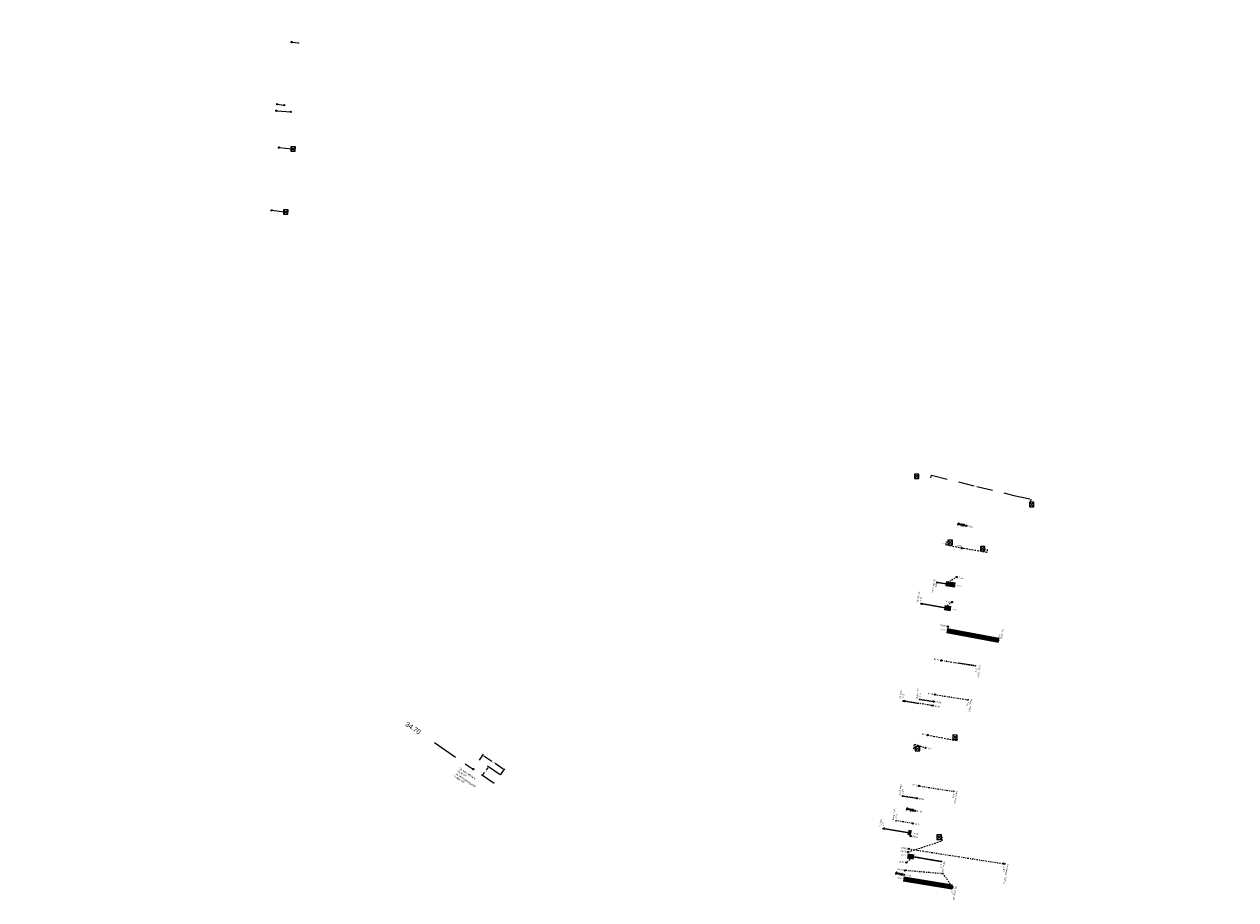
# Model space of a CAD drawing. Header units: inches. Extents: x 0 to 191500, y 0 to 342750.
# Tile 423 of 547: x 187796 to 187984, y 333635 to 333770. Entities that reach past the tile are written whole.
import ezdxf

# ---------------------------------------------------------------- set-up
doc = ezdxf.new("R2010")
doc.units = ezdxf.units.IN
doc.header["$MEASUREMENT"] = 0
for name, pattern in [('RI-GWA_HUISAANSLUITING', [23, 4, -1.8, 2.6, -1.8, 4.6, -1.8, 4.6, -1.8]), ('RI-HWA_HUISAANSLUITING', [4.8, 3, -1.8]), ('RI-HWA_KOLKAANSLUITING', [4.3, 2.5, -1.8]), ('RI-VWA_HUISAANSLUITING', [6.1, 2.5, -1.8, 0, -1.8])]:
    doc.linetypes.add(name, pattern=pattern)
doc.layers.get('0').update_dxf_attribs({"lineweight": 20})
for name, color, linetype, lineweight in [('ECW', 150, 'Continuous', 20), ('N-WE-RI-GWA-MAATVOERING-T25', 30, 'RI-GWA_HUISAANSLUITING', 20), ('N-WE-RI-GWA_HUISAANSLUITING', 30, 'RI-GWA_HUISAANSLUITING', 20), ('N-WE-RI-GWA_RIOOLPUT_ONTSTOPPINGSPUT-G', 30, 'Continuous', 20), ('N-WE-RI-HWA_HUISAANSLUITING', 150, 'RI-HWA_HUISAANSLUITING', 20), ('N-WE-RI-HWA_KOLK-S', 150, 'Continuous', 20), ('N-WE-RI-HWA_KOLKAANSLUITING', 150, 'RI-HWA_KOLKAANSLUITING', 20), ('N-WE-RI-HWA_KOLKAANSLUITING_PVC_160-G', 150, 'RI-HWA_KOLKAANSLUITING', 20), ('N-WE-RI-HWA_RIOOLPUT_ONTSTOPPINGSPUT-G', 150, 'Continuous', 20), ('N-WE-RI-INLAAT', 7, 'Continuous', 20), ('N-WE-RI-VWA-MAATVOERING-T25', 30, 'Continuous', 20), ('N-WE-RI-VWA_HUISAANSLUITING', 20, 'RI-VWA_HUISAANSLUITING', 20), ('N-WE-RI-VWA_HUISAANSLUITING_PVC_160-G', 20, 'RI-VWA_HUISAANSLUITING', 20), ('N-WE-RI-VWA_RIOOLPUT_ONTSTOPPINGSPUT-G', 30, 'Continuous', 20), ('Tekst algemeen', 7, 'Continuous', 20)]:
    doc.layers.add(name, color=color, linetype=linetype, lineweight=lineweight)
doc.styles.add('NLCS-ISO', font='txt')
doc.styles.add('NLCS_200_13', font='txt', dxfattribs={"height": 0.36})
doc.styles.add('NLCS_200_18', font='txt', dxfattribs={"height": 0.36})
doc.styles.add('ROMANS1_200_18', font='romans.shx', dxfattribs={"height": 0.36})
doc.dimstyles.new('1_200', dxfattribs={"dimscale": 0.2, "dimtxt": 1.8, "dimasz": 1.8, "dimexe": 1.8, "dimexo": 0.625, "dimgap": 0.9, "dimtad": 1, "dimzin": 0, "dimdsep": 46, "dimtxsty": 'ROMANS1_200_18', "dimcen": 0.9, "dimadec": 0, "dimazin": 0, "dimtfac": 1, "dimtmove": 2, "dimatfit": 2, "dimfxl": 1, "dimtolj": 1, "dimtzin": 0, "dimarcsym": 0})
picture_1 = doc.add_image_def('image1.ecw', size_in_pixel=(220000, 285000))

# ---------------------------------------------------------------- blocks, each defined once
blk = doc.blocks.new('A$C2C270354')
h = blk.add_hatch(color=256)
h.dxf.hatch_style = 1
edge = h.paths.add_edge_path()
edge.add_arc((0, 0), 0.1, 0, 360)
blk.add_circle((0, 0), 0.1)

msp = doc.modelspace()

# ---------------------------------------------------------------- hatches: boundary and pattern name
at = {"layer": 'N-WE-RI-HWA_KOLKAANSLUITING'}
h = msp.add_hatch(color=256, dxfattribs=at)
h.dxf.hatch_style = 1
h.paths.add_polyline_path([(187838.41081, 333767.57717, 1), (187838.63681, 333767.57717, 1)])

# ---------------------------------------------------------------- linework, layer by layer
at = {"layer": 'N-WE-RI-GWA-MAATVOERING-T25'}
for p, q in [((187866.59012, 333656.24136), (187867.21945, 333657.16384)), ((187867.2667, 333656.9137), (187868.50364, 333656.06985)), ((187867.88429, 333655.0722), (187867.65144, 333654.7328)), ((187869.81146, 333653.96836), (187867.83769, 333655.32246)), ((187870.27387, 333654.8622), (187869.03692, 333655.70605)), ((187868.89253, 333652.6289), (187866.91876, 333653.983)), ((187867.16901, 333654.0296), (187867.40186, 333654.369)), ((187869.89468, 333653.98697), (187870.524, 333654.90945))]:
    msp.add_line(p, q, dxfattribs=at)
for points in [[(187867.28361, 333656.93849), (187867.24979, 333656.88892), (187867.11801, 333657.01514)], [(187867.85955, 333655.08917), (187867.90902, 333655.05523), (187867.98612, 333655.22063)], [(187867.14428, 333654.04657), (187867.19375, 333654.01263), (187867.06718, 333653.88117)], [(187870.29077, 333654.88698), (187870.25696, 333654.83741), (187870.42256, 333654.76076)]]:
    msp.add_solid(points, dxfattribs=at)
at = {"layer": 'N-WE-RI-GWA_HUISAANSLUITING'}
msp.add_line((187859.60082, 333658.96734), (187865.6395, 333654.84786), dxfattribs=at)
at = {"layer": 'N-WE-RI-GWA_RIOOLPUT_ONTSTOPPINGSPUT-G'}
for p, q in [((187865.59618, 333654.93798), (187865.68283, 333654.75773)), ((187865.72963, 333654.89119), (187865.54938, 333654.80453))]:
    msp.add_line(p, q, dxfattribs=at)
msp.add_circle((187865.6395, 333654.84786), 0.1, dxfattribs=at)
at = {"layer": 'N-WE-RI-HWA_HUISAANSLUITING', "elevation": 52.08493, "flags": 128}
msp.add_lwpolyline([(187835.20022, 333758.05735), (187836.29604, 333757.94029)], dxfattribs=at)
at = {"layer": 'N-WE-RI-HWA_KOLK-S'}
for p, q in [((187837.3312, 333751.46198, 52.36887), (187837.3297, 333750.76553, 52.36887)), ((187837.3297, 333750.76553, 52.36887), (187838.02765, 333751.46048, 52.36887)), ((187837.3312, 333751.46198, 52.36887), (187838.02615, 333750.76403, 52.36887)), ((187838.02765, 333751.46048, 52.36887), (187837.3312, 333751.46198, 52.36887)), ((187838.02615, 333750.76403, 52.36887), (187838.02765, 333751.46048, 52.36887)), ((187837.3297, 333750.76553, 52.36887), (187838.02615, 333750.76403, 52.36887)), ((187836.19202, 333741.69194, 52.33661), (187836.19053, 333740.99548, 52.33661)), ((187836.19053, 333740.99548, 52.33661), (187836.88848, 333741.69044, 52.33661)), ((187836.19202, 333741.69194, 52.33661), (187836.88698, 333740.99399, 52.33661)), ((187836.88848, 333741.69044, 52.33661), (187836.19202, 333741.69194, 52.33661)), ((187836.88698, 333740.99399, 52.33661), (187836.88848, 333741.69044, 52.33661)), ((187836.19053, 333740.99548, 52.33661), (187836.88698, 333740.99399, 52.33661)), ((187934.12256, 333700.65265, 50.051), (187934.12107, 333699.9562, 50.051)), ((187934.12107, 333699.9562, 50.051), (187934.81902, 333700.65116, 50.051)), ((187934.12256, 333700.65265, 50.051), (187934.81752, 333699.9547, 50.051)), ((187934.81902, 333700.65116, 50.051), (187934.12256, 333700.65265, 50.051)), ((187934.81752, 333699.9547, 50.051), (187934.81902, 333700.65116, 50.051)), ((187934.12107, 333699.9562, 50.051), (187934.81752, 333699.9547, 50.051)), ((187951.97396, 333696.29111, 49.715), (187951.97246, 333695.59466, 49.715)), ((187951.97246, 333695.59466, 49.715), (187952.67041, 333696.28962, 49.715)), ((187951.97246, 333695.59466, 49.715), (187952.66892, 333695.59317, 49.715)), ((187951.97396, 333696.29111, 49.715), (187952.66892, 333695.59317, 49.715)), ((187952.67041, 333696.28962, 49.715), (187951.97396, 333696.29111, 49.715)), ((187952.66892, 333695.59317, 49.715), (187952.67041, 333696.28962, 49.715)), ((187939.30674, 333690.38855, 49.90068), (187939.30524, 333689.6921, 49.90068)), ((187939.30524, 333689.6921, 49.90068), (187940.00319, 333690.38706, 49.90068)), ((187939.30524, 333689.6921, 49.90068), (187940.0017, 333689.6906, 49.90068)), ((187939.30674, 333690.38855, 49.90068), (187940.0017, 333689.6906, 49.90068)), ((187940.00319, 333690.38706, 49.90068), (187939.30674, 333690.38855, 49.90068)), ((187940.0017, 333689.6906, 49.90068), (187940.00319, 333690.38706, 49.90068)), ((187944.35633, 333689.4142, 49.74856), (187944.35483, 333688.71775, 49.74856)), ((187944.35483, 333688.71775, 49.74856), (187945.05278, 333689.41271, 49.74856)), ((187944.35633, 333689.4142, 49.74856), (187945.05129, 333688.71626, 49.74856)), ((187945.05278, 333689.41271, 49.74856), (187944.35633, 333689.4142, 49.74856)), ((187945.05129, 333688.71626, 49.74856), (187945.05278, 333689.41271, 49.74856)), ((187944.35483, 333688.71775, 49.74856), (187945.05129, 333688.71626, 49.74856)), ((187940.05914, 333660.15593, 49.96274), (187940.05764, 333659.45948, 49.96274)), ((187940.05764, 333659.45948, 49.96274), (187940.75559, 333660.15444, 49.96274)), ((187940.05764, 333659.45948, 49.96274), (187940.7541, 333659.45799, 49.96274)), ((187940.05914, 333660.15593, 49.96274), (187940.7541, 333659.45799, 49.96274)), ((187940.75559, 333660.15444, 49.96274), (187940.05914, 333660.15593, 49.96274)), ((187940.7541, 333659.45799, 49.96274), (187940.75559, 333660.15444, 49.96274)), ((187934.25174, 333658.37703, 50.00227), (187934.25025, 333657.68058, 50.00227)), ((187934.25025, 333657.68058, 50.00227), (187934.94819, 333658.37554, 50.00227)), ((187934.25025, 333657.68058, 50.00227), (187934.9467, 333657.67908, 50.00227)), ((187934.25174, 333658.37703, 50.00227), (187934.9467, 333657.67908, 50.00227)), ((187934.94819, 333658.37554, 50.00227), (187934.25174, 333658.37703, 50.00227)), ((187934.9467, 333657.67908, 50.00227), (187934.94819, 333658.37554, 50.00227)), ((187937.61222, 333644.64058, 50.04091), (187937.61072, 333643.94413, 50.04091)), ((187937.61072, 333643.94413, 50.04091), (187938.30867, 333644.63908, 50.04091)), ((187937.61072, 333643.94413, 50.04091), (187938.30718, 333643.94263, 50.04091)), ((187937.61222, 333644.64058, 50.04091), (187938.30718, 333643.94263, 50.04091)), ((187938.30867, 333644.63908, 50.04091), (187937.61222, 333644.64058, 50.04091)), ((187938.30718, 333643.94263, 50.04091), (187938.30867, 333644.63908, 50.04091))]:
    msp.add_line(p, q, dxfattribs=at)
at = {"layer": 'N-WE-RI-HWA_KOLKAANSLUITING', "elevation": 52.08493, "flags": 128}
for points in [[(187837.45971, 333767.71365), (187838.52381, 333767.57717)], [(187835.51005, 333751.33887), (187837.48141, 333751.13009)], [(187834.35014, 333741.59704), (187836.34181, 333741.35396)]]:
    msp.add_lwpolyline(points, dxfattribs=at)
at = {"layer": 'N-WE-RI-HWA_KOLKAANSLUITING_PVC_160-G'}
for p, q in [((187936.679, 333700.091, 50.065), (187936.753, 333700.475, 50.083)), ((187936.753, 333700.475, 50.083), (187943.789, 333698.746, 50.007)), ((187943.789, 333698.746, 50.007), (187949.567, 333697.337, 49.862)), ((187949.567, 333697.337, 49.862), (187952.159, 333696.772, 49.743)), ((187952.159, 333696.772, 49.743), (187952.099, 333696.252, 49.722))]:
    msp.add_line(p, q, dxfattribs=at)
at = {"layer": 'N-WE-RI-HWA_KOLKAANSLUITING_PVC_160-G', "ltscale": 0.1}
for points in [[(187944.91456, 333689.02369), (187945.42381, 333688.93527), (187945.36376, 333688.4916), (187941.51448, 333689.13985), (187939.01737, 333689.62912), (187939.09518, 333690.12303), (187939.43223, 333690.0751)], [(187934.31539, 333657.95304), (187934.01118, 333658.00395), (187934.13632, 333658.75177), (187935.83903, 333658.16571)], [(187936.17307, 333660.13776), (187940.74749, 333659.2789), (187940.8238, 333659.73491), (187940.62876, 333659.77122)], [(187933.11905, 333641.99273), (187938.40521, 333643.73004), (187938.45147, 333644.23401), (187938.18185, 333644.25637)]]:
    msp.add_lwpolyline(points, dxfattribs=at)
at = {"layer": 'N-WE-RI-HWA_RIOOLPUT_ONTSTOPPINGSPUT-G'}
for p, q in [((187835.29809, 333758.07789, 52.28888), (187835.10235, 333758.03681, 52.28888)), ((187835.17968, 333758.15522, 52.28888), (187835.22076, 333757.95948, 52.28888))]:
    msp.add_line(p, q, dxfattribs=at)
msp.add_circle((187835.20022, 333758.05735, 52.28888), 0.1, dxfattribs=at)
at = {"layer": 'N-WE-RI-VWA-MAATVOERING-T25'}
for points in [[(187940.14459, 333683.434), (187937.67939, 333683.82061)], [(187939.46736, 333679.78115), (187935.09316, 333680.54127)], [(187939.43491, 333676.31572), (187947.22638, 333674.86975)], [(187933.32214, 333644.98003), (187929.2717, 333645.65187)], [(187933.31609, 333641.35424), (187938.237, 333640.52839)], [(187932.71916, 333637.79738), (187939.99196, 333636.57683)]]:
    msp.add_lwpolyline(points, dxfattribs=at)
for points in [[(187940.15234, 333683.4834), (187940.44097, 333683.38752), (187940.13684, 333683.3846)], [(187939.47592, 333679.83041), (187939.76293, 333679.72979), (187939.4588, 333679.73189)], [(187939.42579, 333676.26656), (187939.13995, 333676.37046), (187939.44403, 333676.36488)], [(187933.33032, 333645.02936), (187933.6181, 333644.93094), (187933.31396, 333644.9307)], [(187933.30781, 333641.30493), (187933.02022, 333641.40389), (187933.32436, 333641.40355)], [(187932.71088, 333637.74807), (187932.4233, 333637.84704), (187932.72743, 333637.84669)]]:
    msp.add_solid(points, dxfattribs=at)
at = {"layer": 'N-WE-RI-VWA_HUISAANSLUITING', "elevation": 52.08493, "flags": 128}
msp.add_lwpolyline([(187835.18088, 333757.05669), (187837.30706, 333756.8887)], dxfattribs=at)
at = {"layer": 'N-WE-RI-VWA_HUISAANSLUITING_PVC_160-G', "ltscale": 0.5}
for p, q in [((187934.98038, 333680.50025), (187935.20593, 333680.58229)), ((187947.11361, 333674.82873), (187947.33915, 333674.91077)), ((187929.15892, 333645.61085), (187929.38447, 333645.69289)), ((187948.04927, 333640.10795), (187948.27482, 333640.18999)), ((187939.97394, 333636.40111), (187940.19948, 333636.48315))]:
    msp.add_line(p, q, dxfattribs=at)
at = {"layer": 'N-WE-RI-VWA_HUISAANSLUITING_PVC_160-G', "ltscale": 0.1}
for p, q in [((187938.28021, 333671.73785), (187943.54462, 333670.89738)), ((187937.29488, 333666.42851), (187942.38117, 333665.62094)), ((187936.97557, 333664.70788), (187932.38536, 333665.45118)), ((187937.09417, 333665.34697), (187934.97053, 333665.68261)), ((187934.84035, 333652.2493), (187940.17455, 333651.40887)), ((187934.5176, 333650.32619), (187932.2963, 333650.68441)), ((187933.86384, 333646.43067), (187931.297, 333646.84461)), ((187933.2018, 333642.48584), (187948.16205, 333640.14897))]:
    msp.add_line(p, q, dxfattribs=at)
for points in [[(187937.66026, 333683.75498), (187937.59008, 333683.76367), (187937.60747, 333683.90402), (187937.67765, 333683.89532)], [(187940.67963, 333684.66693), (187939.0008, 333683.61338), (187937.67939, 333683.82061)], [(187939.94042, 333680.78684), (187938.75939, 333679.90417), (187935.09316, 333680.54127)], [(187939.25641, 333676.99803), (187939.92481, 333675.98545), (187947.22638, 333674.86975)], [(187943.54566, 333670.96832), (187943.61534, 333670.95628), (187943.59126, 333670.81693), (187943.52159, 333670.82896)], [(187932.39705, 333665.37425), (187932.32708, 333665.38446), (187932.3475, 333665.5244), (187932.41747, 333665.51419)], [(187934.98222, 333665.60569), (187934.91225, 333665.6159), (187934.93267, 333665.75584), (187935.00264, 333665.74563)], [(187942.3894, 333665.69229), (187942.45907, 333665.68025), (187942.435, 333665.5409), (187942.36532, 333665.55294)], [(187940.18277, 333651.48022), (187940.25245, 333651.46818), (187940.22837, 333651.32882), (187940.15869, 333651.34086)], [(187932.308, 333650.60748), (187932.23803, 333650.61769), (187932.25844, 333650.75763), (187932.32841, 333650.74742)], [(187929.2717, 333645.65187), (187933.12195, 333645.03096), (187933.53282, 333644.45825)], [(187931.3087, 333646.76768), (187931.23873, 333646.77789), (187931.25914, 333646.91783), (187931.32911, 333646.90762)], [(187938.237, 333640.52839), (187934.00638, 333641.23839), (187932.84595, 333640.36549)], [(187938.24522, 333640.59974), (187938.3149, 333640.5877), (187938.29082, 333640.44835), (187938.22114, 333640.46038)], [(187940.08671, 333636.44213), (187938.57128, 333638.59651), (187932.63907, 333639.13273)]]:
    msp.add_lwpolyline(points, dxfattribs=at)
at = {"layer": 'N-WE-RI-VWA_HUISAANSLUITING_PVC_160-G'}
for points in [[(187943.36961, 333670.92532), (187938.28021, 333671.73785)], [(187932.38536, 333665.45118), (187936.97557, 333664.70788)], [(187934.97053, 333665.68261), (187937.09417, 333665.34697)], [(187932.2963, 333650.68441), (187934.5176, 333650.32619)]]:
    msp.add_lwpolyline(points, dxfattribs=at)
at = {"layer": 'N-WE-RI-VWA_RIOOLPUT_ONTSTOPPINGSPUT-G'}
for p, q in [((187835.1717, 333757.10002, 52.42153), (187834.99144, 333757.01336, 52.42153)), ((187835.03824, 333757.14682, 52.42153), (187835.1249, 333756.96657, 52.42153)), ((187935.39322, 333680.55594), (187935.21297, 333680.46928)), ((187935.25977, 333680.60273), (187935.34642, 333680.42248)), ((187947.08756, 333674.9456), (187946.90731, 333674.85894)), ((187946.9541, 333674.9924), (187947.04076, 333674.81214)), ((187932.64003, 333665.46751), (187932.45978, 333665.38085)), ((187932.50657, 333665.51431), (187932.59323, 333665.33406)), ((187929.51301, 333645.67396), (187929.33276, 333645.5873)), ((187929.37956, 333645.72076), (187929.46622, 333645.5405)), ((187948.02318, 333640.23335), (187947.84293, 333640.14669)), ((187947.88972, 333640.28014), (187947.97638, 333640.09989)), ((187940.07071, 333636.62549), (187939.89046, 333636.53883)), ((187939.93726, 333636.67229), (187940.02392, 333636.49203))]:
    msp.add_line(p, q, dxfattribs=at)
for centre in [(187835.08157, 333757.05669, 52.42153), (187935.3031, 333680.51261), (187946.99743, 333674.90227), (187932.5499, 333665.42418), (187929.42289, 333645.63063), (187947.93305, 333640.19002), (187939.98059, 333636.58216)]:
    msp.add_circle(centre, 0.1, dxfattribs=at)

# ---------------------------------------------------------------- block references
at = {"layer": 'N-WE-RI-INLAAT', "rotation": 0.06357443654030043}
for p in [(187837.45861, 333767.70944, 52.58052), (187836.29495, 333757.93608, 52.58052), (187837.30597, 333756.88448, 52.58052), (187835.50895, 333751.33466, 52.58052), (187834.34905, 333741.59283, 52.58052), (187942.16239, 333692.63022), (187941.51448, 333689.13985), (187940.68424, 333684.66621), (187939.94042, 333680.78684), (187939.25641, 333676.99803), (187938.28021, 333671.73785), (187937.29488, 333666.42851), (187936.97557, 333664.70788), (187937.09417, 333665.34697), (187936.16443, 333660.13896), (187935.83341, 333658.16655), (187934.84035, 333652.2493), (187934.5176, 333650.32619), (187934.19486, 333648.40309), (187933.86384, 333646.43067), (187933.53282, 333644.45825), (187933.11905, 333641.99273), (187933.2018, 333642.48584), (187932.84595, 333640.36549), (187932.5189, 333638.44312), (187932.63907, 333639.13273)]:
    msp.add_blockref('A$C2C270354', p, dxfattribs=at)

# ---------------------------------------------------------------- texts
at = {"layer": 'N-WE-RI-GWA-MAATVOERING-T25', "insert": (187855.22184, 333661.98025), "char_height": 0.75, "width": 14.6844, "attachment_point": 4, "rotation": 325.684291}
msp.add_mtext('{\\fArial|b0|i0|c0|p34;34.70}', dxfattribs=at)
at = {"layer": 'N-WE-RI-GWA-MAATVOERING-T25', "char_height": 0.18, "attachment_point": 5}
for s, insert in [('\\A1;4.00', (187868.77028, 333655.88795)), ('\\A1;1.60', (187867.52665, 333654.5509))]:
    msp.add_mtext(s, dxfattribs=dict(at, insert=insert))
at = {"layer": 'N-WE-RI-VWA-MAATVOERING-T25'}
for s, insert, char_height, attachment_point, rotation, style in [('5.05', (187942.45741, 333692.57576), 0.25, 6, 169.5412154, 'NLCS_200_18'), ('2.80', (187937.27658, 333683.10987), 0.26, 1, 81.0870767, 'NLCS_200_13'), ('13.15', (187940.97923, 333684.61158), 0.25, 6, 169.5067884, 'NLCS_200_18'), ('4.74', (187934.90677, 333680.9289), 0.26, 1, 80.1419872, 'NLCS_200_13'), ('17.10', (187939.64552, 333680.8419), 0.25, 4, 169.4234545, 'NLCS_200_18'), ('20.95', (187938.96145, 333677.05277), 0.25, 4, 169.4864675, 'NLCS_200_18'), ('8.22', (187947.4567, 333675.7407), 0.26, 1, 259.4864675, 'NLCS_200_13'), ('26.30', (187937.98525, 333671.79259), 0.25, 4, 169.4864675, 'NLCS_200_18'), ('5.15', (187943.91046, 333670.50861), 0.26, 1, 260.9292144, 'NLCS_200_13'), ('4.65', (187932.19452, 333665.83664), 0.26, 1, 80.8019576, 'NLCS_200_13'), ('2.15', (187934.77823, 333666.06735), 0.26, 1, 81.0186853, 'NLCS_200_13'), ('31.70', (187936.99992, 333666.48325), 0.25, 4, 169.4864675, 'NLCS_200_18'), ('33.45', (187937.27053, 333664.65314), 0.25, 6, 169.4864675, 'NLCS_200_18'), ('32.80', (187937.38913, 333665.29223), 0.25, 6, 169.4864675, 'NLCS_200_18'), ('5.15', (187942.5732, 333665.23607), 0.26, 1, 260.9783104, 'NLCS_200_13'), ('2.10', (187935.86857, 333660.18862), 0.25, 4, 170.4731376, 'NLCS_200_18'), ('4.10', (187936.12927, 333658.11689), 0.25, 6, 170.4731376, 'NLCS_200_18'), ('2.25', (187932.10521, 333651.06974), 0.26, 1, 80.8391552, 'NLCS_200_13'), ('10.10', (187934.54449, 333652.29895), 0.25, 4, 170.4731376, 'NLCS_200_18'), ('12.05', (187934.81347, 333650.27654), 0.25, 6, 170.4731376, 'NLCS_200_18'), ('5.40', (187940.36703, 333651.02423), 0.26, 1, 261.0463818, 'NLCS_200_13'), ('2.60', (187931.10591, 333647.22994), 0.26, 1, 80.8391552, 'NLCS_200_13'), ('14.00', (187934.49072, 333648.35343), 0.25, 6, 170.4731376, 'NLCS_200_18'), ('4.41', (187929.08234, 333646.03806), 0.26, 1, 80.58224, 'NLCS_200_13'), ('16.00', (187934.1597, 333646.38102), 0.25, 6, 170.4731376, 'NLCS_200_18'), ('18.00', (187933.82868, 333644.4086), 0.25, 6, 170.4731376, 'NLCS_200_18'), ('20.50', (187932.82318, 333642.04239), 0.25, 4, 170.4731376, 'NLCS_200_18'), ('20.00', (187932.90594, 333642.53549), 0.25, 4, 170.4731376, 'NLCS_200_18'), ('22.15', (187932.55009, 333640.41514), 0.25, 4, 170.4731376, 'NLCS_200_18'), ('5.29', (187938.42562, 333640.14184), 0.26, 1, 260.4731376, 'NLCS_200_13'), ('23.40', (187932.3432, 333639.18238), 0.25, 4, 170.4731376, 'NLCS_200_18'), ('24.10', (187932.81907, 333638.39273), 0.25, 6, 170.4731376, 'NLCS_200_18'), ('15.00', (187948.21507, 333639.78644), 0.26, 1, 261.1218342, 'NLCS_200_13'), ('7.67', (187940.18059, 333636.19028), 0.26, 1, 260.4731376, 'NLCS_200_13')]:
    msp.add_mtext(s, dxfattribs=dict(at, insert=insert, char_height=char_height, attachment_point=attachment_point, rotation=rotation, style=style))
for s, insert, char_height, attachment_point, rotation in [('8.60', (187941.39427, 333689.31464), 0.25, 1, 169.5175397), ('14.45', (187940.73593, 333683.33276), 0.2, 6, 169.481687), ('18.17', (187940.06411, 333679.67492), 0.2, 6, 169.5044145), ('21.59', (187938.84498, 333676.4252), 0.2, 4, 169.4864675), ('17.52', (187933.94118, 333644.87735), 0.2, 6, 170.58224), ('21.10', (187932.72436, 333641.45355), 0.2, 4, 170.4731376), ('24.70', (187932.12743, 333637.89669), 0.2, 4, 170.4731376)]:
    msp.add_mtext(s, dxfattribs=dict(at, insert=insert, char_height=char_height, attachment_point=attachment_point, rotation=rotation))
at = {"layer": 'Tekst algemeen', "char_height": 0.36, "attachment_point": 4, "rotation": 168.4611074}
for insert in [(187941.93389, 333692.66656), (187933.9754, 333648.43781), (187932.29945, 333638.47784)]:
    msp.add_mtext_dynamic_manual_height_columns('{\\Fromans|c0;blind}', width=0.25075, gutter_width=20, heights=[0], dxfattribs=dict(at, insert=insert))
at = {"layer": 'Tekst algemeen', "insert": (187938.85, 333689.842, 49.925), "char_height": 0.18, "attachment_point": 5, "style": 'NLCS-ISO'}
msp.add_mtext('gazon', dxfattribs=at)
at = {"layer": 'Tekst algemeen', "char_height": 0.26, "attachment_point": 8, "style": 'NLCS_200_13'}
for s, insert, rotation in [('blind HS 22', (187937.20524, 333683.26772), 81.0870767), ('OS HS 22', (187934.85726, 333681.52011), 80.1419872), ('OS HS20', (187947.60299, 333675.80239), 259.4864675), ('Blind HS20', (187943.98449, 333670.02084), 260.9292144), ('OS HS1', (187932.13404, 333666.40157), 80.8019576), ('Blind HS1', (187934.70345, 333666.55501), 81.0186853), ('Blind HS22', (187942.64764, 333664.74836), 260.9783104), ('blind HS3', (187932.04023, 333651.60897), 80.8391552), ('blind HS24', (187940.42991, 333650.45956), 261.0463818), ('blind HS5', (187931.04093, 333647.76917), 80.8391552), ('OS HS5', (187929.01977, 333646.57757), 80.58224), ('blind HS26', (187938.48716, 333639.60221), 260.4731376), ('bestaande leiding', (187948.1577, 333638.65296), 261.1218342), ('OS HS26+28', (187940.24212, 333635.65065), 260.4731376)]:
    msp.add_mtext(s, dxfattribs=dict(at, insert=insert, rotation=rotation))
at = {"layer": 'Tekst algemeen', "insert": (187863.44699, 333655.26535), "char_height": 0.3, "width": 8.5686, "attachment_point": 1, "rotation": 325.4634554}
msp.add_mtext('{\\fProxy 1|b0|i0|c0|p8;\\C2;- 1x schroefinlaat\\P- 1x B 90°\\P- 1x ontstoppingsstuk\\P- 7.30m PP}', dxfattribs=at)

# ---------------------------------------------------------------- pictures from other files: only their frames are drawn
at = {"layer": 'ECW'}
image = msp.add_image(picture_1, insert=(180500, 328500), size_in_units=(11000, 14250), dxfattribs=at)
image.dxf.flags = 7

# ---------------------------------------------------------------- leaders
at = {"layer": 'N-WE-RI-VWA-MAATVOERING-T25'}
for points, override in [([(187937.67939, 333683.82061), (187940.44097, 333683.38752)], {"dimscale": 1, "dimasz": 0.25, "dimclrd": 250, "dimldrblk": 'None', "dimlwd": 5}), ([(187940.44097, 333683.38752), (187939.0008, 333683.61338)], {"dimscale": 1, "dimasz": 0.6, "dimclrd": 253, "dimldrblk": 'None', "dimlwd": 65535}), ([(187935.09316, 333680.54127), (187939.76293, 333679.72979)], {"dimscale": 1, "dimasz": 0.25, "dimclrd": 250, "dimldrblk": 'None', "dimlwd": 5}), ([(187939.76293, 333679.72979), (187938.75939, 333679.90417)], {"dimscale": 1, "dimasz": 0.6, "dimclrd": 253, "dimldrblk": 'None', "dimlwd": 65535}), ([(187939.13995, 333676.37046), (187947.22638, 333674.86975)], {"dimscale": 1, "dimasz": 0.6, "dimclrd": 253, "dimldrblk": 'None', "dimlwd": 65535}), ([(187947.22638, 333674.86975), (187939.13995, 333676.37046)], {"dimscale": 1, "dimasz": 0.25, "dimclrd": 250, "dimldrblk": 'None', "dimlwd": 5}), ([(187929.2717, 333645.65187), (187933.6181, 333644.93094)], {"dimscale": 1, "dimasz": 0.25, "dimclrd": 250, "dimldrblk": 'None', "dimlwd": 5}), ([(187933.6181, 333644.93094), (187933.12195, 333645.03096)], {"dimscale": 1, "dimasz": 0.6, "dimclrd": 253, "dimldrblk": 'None', "dimlwd": 65535}), ([(187933.02022, 333641.40389), (187934.00638, 333641.23839)], {"dimscale": 1, "dimasz": 0.6, "dimclrd": 253, "dimldrblk": 'None', "dimlwd": 65535}), ([(187938.237, 333640.52839), (187933.02022, 333641.40389)], {"dimscale": 1, "dimasz": 0.25, "dimclrd": 250, "dimldrblk": 'None', "dimlwd": 5}), ([(187932.4233, 333637.84704), (187939.99196, 333636.57683)], {"dimscale": 1, "dimasz": 0.6, "dimclrd": 253, "dimldrblk": 'None', "dimlwd": 65535}), ([(187939.99196, 333636.57683), (187932.4233, 333637.84704)], {"dimscale": 1, "dimasz": 0.25, "dimclrd": 250, "dimldrblk": 'None', "dimlwd": 5})]:
    msp.add_leader(points, dimstyle='1_200', override=override, dxfattribs=at)

doc.saveas('drawing.dxf')
